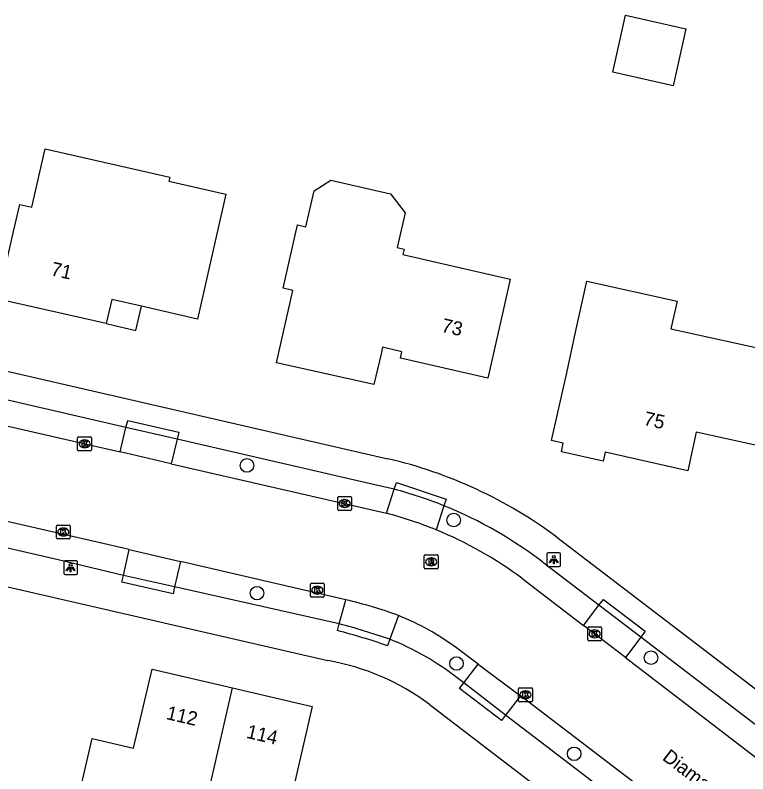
# Model space of a CAD drawing. Extents: x 159628 to 160723, y 388176 to 389416.
# Drawn here: x 160357.8 to 160410.6, y 388676.2 to 388730.8 of the extents above; entities that cross this region are included whole.
import ezdxf

# ---------------------------------------------------------------- set-up
doc = ezdxf.new("R2010")
doc.units = 0
for name, color, linetype in [('IMGEO_Boom', 7, 'Continuous'), ('IMGEO_Kolk', 7, 'Continuous'), ('IMGEO_Lichtpunt', 7, 'Continuous'), ('IMGEO_Openbare_ruimte_label', 7, 'Continuous'), ('IMGEO_Pand', 7, 'Continuous'), ('IMGEO_Pand_nummerreeks', 7, 'Continuous'), ('IMGEO_Pand_overbouw', 7, 'Continuous'), ('IMGEO_Parkeervlak_open', 7, 'Continuous'), ('IMGEO_Rijbaan_lokaal_gesloten', 7, 'Continuous'), ('IMGEO_Rioolput', 7, 'Continuous'), ('IMGEO_Voetpad_open', 7, 'Continuous')]:
    doc.layers.add(name, color=color, linetype=linetype)

msp = doc.modelspace()

# ---------------------------------------------------------------- linework, layer by layer
at = {"layer": 'IMGEO_Boom'}
for centre in [(160374.48, 388698.372), (160389.374, 388694.441), (160375.203, 388689.178), (160389.574, 388684.116), (160403.592, 388684.53), (160398.054, 388677.615)]:
    msp.add_circle(centre, 0.489, dxfattribs=at)
at = {"layer": 'IMGEO_Kolk'}
for p, q in [((160362.355, 388700.433), (160363.207, 388700.433)), ((160362.28, 388699.507), (160362.28, 388700.359)), ((160362.768, 388700.213), (160362.793, 388700.213)), ((160363.281, 388700.359), (160363.281, 388699.507)), ((160363.207, 388699.433), (160362.355, 388699.433)), ((160362.791, 388699.653), (160362.766, 388699.653)), ((160381.018, 388695.205), (160381.018, 388696.057)), ((160381.093, 388696.131), (160381.945, 388696.131)), ((160382.019, 388696.057), (160382.019, 388695.205)), ((160381.506, 388695.911), (160381.531, 388695.911)), ((160381.945, 388695.131), (160381.093, 388695.131)), ((160381.529, 388695.351), (160381.504, 388695.351)), ((160360.748, 388693.155), (160360.748, 388694.007)), ((160360.823, 388694.081), (160361.675, 388694.081)), ((160361.236, 388693.861), (160361.261, 388693.861)), ((160361.749, 388694.007), (160361.749, 388693.155)), ((160361.259, 388693.301), (160361.234, 388693.301)), ((160361.675, 388693.081), (160360.823, 388693.081)), ((160379.051, 388688.964), (160379.051, 388689.816)), ((160379.126, 388689.89), (160379.978, 388689.89)), ((160379.539, 388689.67), (160379.564, 388689.67)), ((160380.052, 388689.816), (160380.052, 388688.964)), ((160379.562, 388689.11), (160379.537, 388689.11)), ((160379.978, 388688.89), (160379.126, 388688.89)), ((160399.103, 388686.753), (160399.955, 388686.753)), ((160399.028, 388685.827), (160399.028, 388686.679)), ((160399.516, 388686.533), (160399.541, 388686.533)), ((160400.029, 388686.679), (160400.029, 388685.827)), ((160399.955, 388685.753), (160399.103, 388685.753)), ((160399.539, 388685.973), (160399.514, 388685.973)), ((160394.044, 388681.438), (160394.044, 388682.29)), ((160394.119, 388682.364), (160394.971, 388682.364)), ((160394.532, 388682.144), (160394.557, 388682.144)), ((160395.045, 388682.29), (160395.045, 388681.438)), ((160394.971, 388681.364), (160394.119, 388681.364)), ((160394.555, 388681.584), (160394.53, 388681.584))]:
    msp.add_line(p, q, dxfattribs=at)
for points in [[(160362.355, 388700.433), (160363.207, 388700.433)], [(160362.28, 388699.507), (160362.28, 388700.359)], [(160362.601, 388700.133), (160362.724, 388700.133), (160362.724, 388699.982), (160362.854, 388700.133), (160363.018, 388700.133), (160362.872, 388699.982), (160363.025, 388699.733), (160362.873, 388699.733), (160362.788, 388699.897), (160362.724, 388699.83), (160362.724, 388699.733), (160362.601, 388699.733), (160362.601, 388700.133)], [(160363.281, 388700.359), (160363.281, 388699.507)], [(160363.207, 388699.433), (160362.355, 388699.433)], [(160381.018, 388695.205), (160381.018, 388696.057)], [(160381.093, 388696.131), (160381.945, 388696.131)], [(160382.019, 388696.057), (160382.019, 388695.205)], [(160381.339, 388695.831), (160381.462, 388695.831), (160381.462, 388695.68), (160381.592, 388695.831), (160381.756, 388695.831), (160381.61, 388695.68), (160381.763, 388695.431), (160381.611, 388695.431), (160381.526, 388695.595), (160381.462, 388695.528), (160381.462, 388695.431), (160381.339, 388695.431), (160381.339, 388695.831)], [(160381.945, 388695.131), (160381.093, 388695.131)], [(160360.748, 388693.155), (160360.748, 388694.007)], [(160360.823, 388694.081), (160361.675, 388694.081)], [(160361.749, 388694.007), (160361.749, 388693.155)], [(160361.069, 388693.781), (160361.192, 388693.781), (160361.192, 388693.63), (160361.322, 388693.781), (160361.486, 388693.781), (160361.34, 388693.63), (160361.493, 388693.381), (160361.341, 388693.381), (160361.256, 388693.545), (160361.192, 388693.478), (160361.192, 388693.381), (160361.069, 388693.381), (160361.069, 388693.781)], [(160361.675, 388693.081), (160360.823, 388693.081)], [(160379.051, 388688.964), (160379.051, 388689.816)], [(160379.126, 388689.89), (160379.978, 388689.89)], [(160379.372, 388689.59), (160379.495, 388689.59), (160379.495, 388689.439), (160379.625, 388689.59), (160379.789, 388689.59), (160379.643, 388689.439), (160379.796, 388689.19), (160379.644, 388689.19), (160379.559, 388689.354), (160379.495, 388689.287), (160379.495, 388689.19), (160379.372, 388689.19), (160379.372, 388689.59)], [(160380.052, 388689.816), (160380.052, 388688.964)], [(160379.978, 388688.89), (160379.126, 388688.89)], [(160399.103, 388686.753), (160399.955, 388686.753)], [(160399.028, 388685.827), (160399.028, 388686.679)], [(160399.349, 388686.453), (160399.472, 388686.453), (160399.472, 388686.302), (160399.602, 388686.453), (160399.766, 388686.453), (160399.62, 388686.302), (160399.773, 388686.053), (160399.621, 388686.053), (160399.536, 388686.217), (160399.472, 388686.15), (160399.472, 388686.053), (160399.349, 388686.053), (160399.349, 388686.453)], [(160400.029, 388686.679), (160400.029, 388685.827)], [(160399.955, 388685.753), (160399.103, 388685.753)], [(160394.044, 388681.438), (160394.044, 388682.29)], [(160394.119, 388682.364), (160394.971, 388682.364)], [(160394.365, 388682.064), (160394.488, 388682.064), (160394.488, 388681.913), (160394.618, 388682.064), (160394.782, 388682.064), (160394.636, 388681.913), (160394.789, 388681.664), (160394.637, 388681.664), (160394.552, 388681.828), (160394.488, 388681.761), (160394.488, 388681.664), (160394.365, 388681.664), (160394.365, 388682.064)], [(160395.045, 388682.29), (160395.045, 388681.438)], [(160394.971, 388681.364), (160394.119, 388681.364)]]:
    msp.add_lwpolyline(points, dxfattribs=at)
for centre, start, end in [((160362.357, 388700.357), 91.552, 178.448), ((160362.357, 388700.357), 91.552, 178.448), ((160363.205, 388700.357), 1.552, 88.448), ((160363.205, 388700.357), 1.552, 88.448), ((160362.357, 388699.509), 181.552, 268.448), ((160362.357, 388699.509), 181.552, 268.448), ((160363.205, 388699.509), 271.552, 358.448), ((160363.205, 388699.509), 271.552, 358.448), ((160381.095, 388696.055), 91.552, 178.448), ((160381.095, 388696.055), 91.552, 178.448), ((160381.943, 388696.055), 1.552, 88.448), ((160381.943, 388696.055), 1.552, 88.448), ((160381.095, 388695.207), 181.552, 268.448), ((160381.095, 388695.207), 181.552, 268.448), ((160381.943, 388695.207), 271.552, 358.448), ((160381.943, 388695.207), 271.552, 358.448), ((160360.825, 388694.005), 91.552, 178.448), ((160360.825, 388694.005), 91.552, 178.448), ((160361.673, 388694.005), 1.552, 88.448), ((160361.673, 388694.005), 1.552, 88.448), ((160360.825, 388693.157), 181.552, 268.448), ((160360.825, 388693.157), 181.552, 268.448), ((160361.673, 388693.157), 271.552, 358.448), ((160361.673, 388693.157), 271.552, 358.448), ((160379.128, 388689.814), 91.552, 178.448), ((160379.128, 388689.814), 91.552, 178.448), ((160379.976, 388689.814), 1.552, 88.448), ((160379.976, 388689.814), 1.552, 88.448), ((160379.128, 388688.966), 181.552, 268.448), ((160379.128, 388688.966), 181.552, 268.448), ((160379.976, 388688.966), 271.552, 358.448), ((160379.976, 388688.966), 271.552, 358.448), ((160399.105, 388686.677), 91.552, 178.448), ((160399.105, 388686.677), 91.552, 178.448), ((160399.953, 388686.677), 1.552, 88.448), ((160399.953, 388686.677), 1.552, 88.448), ((160399.105, 388685.829), 181.552, 268.448), ((160399.105, 388685.829), 181.552, 268.448), ((160399.953, 388685.829), 271.552, 358.448), ((160399.953, 388685.829), 271.552, 358.448), ((160394.121, 388682.288), 91.552, 178.448), ((160394.121, 388682.288), 91.552, 178.448), ((160394.969, 388682.288), 1.552, 88.448), ((160394.969, 388682.288), 1.552, 88.448), ((160394.121, 388681.44), 181.552, 268.448), ((160394.121, 388681.44), 181.552, 268.448), ((160394.969, 388681.44), 271.552, 358.448), ((160394.969, 388681.44), 271.552, 358.448)]:
    msp.add_arc(centre, 0.0765, start, end, dxfattribs=at)
for centre, major_axis, ratio, start_param, end_param in [((160362.767, 388699.933), (-0.387, 0.002), 0.722429, 4.712389, 7.853982), ((160362.792, 388699.933), (-0.39, 0.002), 0.717154, 1.570796, 4.712389), ((160381.505, 388695.631), (-0.387, 0.002), 0.722429, 4.712389, 7.853982), ((160381.53, 388695.631), (-0.39, 0.002), 0.717154, 1.570796, 4.712389), ((160361.235, 388693.581), (-0.387, 0.002), 0.722429, 4.712389, 7.853982), ((160361.26, 388693.581), (-0.39, 0.002), 0.717154, 1.570796, 4.712389), ((160379.538, 388689.39), (-0.387, 0.002), 0.722429, 4.712389, 7.853982), ((160379.563, 388689.39), (-0.39, 0.002), 0.717154, 1.570796, 4.712389), ((160399.515, 388686.253), (-0.387, 0.002), 0.722429, 4.712389, 7.853982), ((160399.54, 388686.253), (-0.39, 0.002), 0.717154, 1.570796, 4.712389), ((160394.531, 388681.864), (-0.387, 0.002), 0.722429, 4.712389, 7.853982), ((160394.556, 388681.864), (-0.39, 0.002), 0.717154, 1.570796, 4.712389)]:
    msp.add_ellipse(centre, major_axis=major_axis, ratio=ratio, start_param=start_param, end_param=end_param, dxfattribs=at)
at = {"layer": 'IMGEO_Lichtpunt'}
for p, q in [((160396.081, 388691.991), (160396.081, 388691.184)), ((160396.081, 388691.991), (160396.081, 388691.184)), ((160396.983, 388692.086), (160396.175, 388692.086)), ((160396.983, 388692.086), (160396.175, 388692.086)), ((160397.077, 388691.184), (160397.077, 388691.991)), ((160397.077, 388691.184), (160397.077, 388691.991)), ((160361.277, 388691.418), (160361.277, 388690.611)), ((160361.277, 388691.418), (160361.277, 388690.611)), ((160362.179, 388691.513), (160361.371, 388691.513)), ((160362.179, 388691.513), (160361.371, 388691.513)), ((160362.273, 388690.611), (160362.273, 388691.418)), ((160362.273, 388690.611), (160362.273, 388691.418)), ((160396.175, 388691.09), (160396.983, 388691.09)), ((160396.175, 388691.09), (160396.983, 388691.09)), ((160361.371, 388690.517), (160362.179, 388690.517)), ((160361.371, 388690.517), (160362.179, 388690.517))]:
    msp.add_line(p, q, dxfattribs=at)
for points in [[(160396.455, 388691.655), (160396.494, 388691.627), (160396.306, 388691.365), (160396.268, 388691.392), (160396.455, 388691.655)], [(160396.557, 388691.607), (160396.604, 388691.607), (160396.604, 388691.285), (160396.557, 388691.285), (160396.557, 388691.607)], [(160396.667, 388691.627), (160396.705, 388691.654), (160396.892, 388691.392), (160396.853, 388691.364), (160396.667, 388691.627)], [(160361.651, 388691.082), (160361.69, 388691.054), (160361.502, 388690.792), (160361.464, 388690.819), (160361.651, 388691.082)], [(160361.753, 388691.034), (160361.8, 388691.034), (160361.8, 388690.712), (160361.753, 388690.712), (160361.753, 388691.034)], [(160361.863, 388691.054), (160361.901, 388691.081), (160362.088, 388690.819), (160362.049, 388690.791), (160361.863, 388691.054)]]:
    msp.add_lwpolyline(points, dxfattribs=at)
for centre in [(160396.58, 388691.789), (160361.776, 388691.216)]:
    msp.add_circle(centre, 0.0994, dxfattribs=at)
for centre, start, end in [((160396.175, 388691.991), 90, 180), ((160396.175, 388691.991), 90, 180), ((160396.983, 388691.991), 0, 90), ((160396.983, 388691.991), 0, 90), ((160361.371, 388691.418), 90, 180), ((160361.371, 388691.418), 90, 180), ((160362.179, 388691.418), 0, 90), ((160362.179, 388691.418), 0, 90), ((160396.175, 388691.184), 180, 270), ((160396.175, 388691.184), 180, 270), ((160396.983, 388691.184), 270, 0), ((160396.983, 388691.184), 270, 360), ((160361.371, 388690.611), 180, 270), ((160361.371, 388690.611), 180, 270), ((160362.179, 388690.611), 270, 0), ((160362.179, 388690.611), 270, 360)]:
    msp.add_arc(centre, 0.0946, start, end, dxfattribs=at)
at = {"layer": 'IMGEO_Pand'}
for points in [[(160401.761, 388730.787), (160406.109, 388729.815), (160405.192, 388725.71), (160400.843, 388726.682), (160401.761, 388730.787)], [(160372.013, 388713.779), (160370.905, 388708.903), (160366.876, 388709.834), (160364.737, 388710.328), (160364.334, 388708.581), (160356.538, 388710.331), (160357.66, 388715.204), (160358.11, 388717.16), (160358.988, 388716.96), (160359.947, 388721.175), (160368.922, 388719.133), (160368.853, 388718.831), (160372.95, 388717.899), (160372.013, 388713.779)], [(160385.881, 388716.546), (160385.313, 388714.053), (160385.811, 388713.94), (160385.721, 388713.549), (160393.448, 388711.79), (160392.932, 388709.523), (160391.822, 388704.647), (160385.537, 388706.085), (160385.632, 388706.555), (160384.256, 388706.877), (160384.144, 388706.407), (160383.617, 388704.188), (160376.603, 388705.763), (160377.789, 388710.973), (160377.095, 388711.131), (160378.133, 388715.689), (160378.733, 388715.552), (160379.321, 388718.136), (160380.521, 388718.904), (160384.815, 388717.926), (160385.881, 388716.546)], [(160398.973, 388711.628), (160405.467, 388710.203), (160405.023, 388708.201), (160412.68, 388706.52), (160412.282, 388704.703), (160411.212, 388699.818), (160406.841, 388700.769), (160406.231, 388697.988), (160400.279, 388699.334), (160400.144, 388698.685), (160397.14, 388699.358), (160397.26, 388699.971), (160396.43, 388700.16), (160397.513, 388705.042), (160398.16, 388707.96), (160398.973, 388711.628)], [(160371.331, 388673.154), (160370.675, 388670.291), (160365.023, 388671.585), (160361.859, 388672.31), (160362.211, 388673.846), (160363.326, 388678.719), (160366.307, 388678.021), (160367.639, 388683.717), (160373.442, 388682.359)], [(160371.331, 388673.154), (160373.442, 388682.359)], [(160373.442, 388682.359), (160379.182, 388681.016), (160377.865, 388675.296), (160380.811, 388674.66), (160382.465, 388673.4)]]:
    msp.add_lwpolyline(points, dxfattribs=at)
at = {"layer": 'IMGEO_Pand_overbouw'}
msp.add_lwpolyline([(160366.876, 388709.834), (160364.737, 388710.328), (160364.334, 388708.581), (160366.473, 388708.087)], close=True, dxfattribs=at)
at = {"layer": 'IMGEO_Parkeervlak_open'}
for points in [[(160365.348, 388699.343), (160365.755, 388701.114)], [(160369.448, 388700.264), (160369.028, 388698.498)], [(160384.528, 388694.929), (160385.087, 388696.662)], [(160388.675, 388695.475), (160388.104, 388693.735)], [(160365.575, 388690.457), (160365.991, 388692.317)], [(160369.686, 388691.467), (160369.264, 388689.624)], [(160381.123, 388686.97), (160381.579, 388688.595), (160381.608, 388688.698)], [(160398.721, 388686.853), (160399.839, 388688.314)], [(160385.394, 388687.576), (160384.771, 388685.861)], [(160402.858, 388686.01), (160401.747, 388684.537)], [(160390.102, 388682.714), (160391.13, 388684.078)], [(160394.179, 388681.78), (160393.118, 388680.397)]]:
    msp.add_lwpolyline(points, dxfattribs=at)
at = {"layer": 'IMGEO_Rijbaan_lokaal_gesloten'}
for points in [[(160345.615, 388703.872), (160365.348, 388699.343)], [(160369.028, 388698.498), (160365.348, 388699.343)], [(160365.991, 388692.317), (160338.944, 388698.501)], [(160369.028, 388698.498), (160384.528, 388694.929)], [(160365.991, 388692.317), (160369.686, 388691.467)], [(160381.608, 388688.698), (160369.686, 388691.467)], [(160394.282, 388690.251), (160398.721, 388686.853)], [(160401.747, 388684.537), (160398.721, 388686.853)], [(160391.13, 388684.078), (160389.578, 388685.236)], [(160391.13, 388684.078), (160394.179, 388681.78)], [(160401.747, 388684.537), (160433.224, 388660.44), (160434.926, 388659.154)], [(160403.428, 388674.723), (160394.179, 388681.78)]]:
    msp.add_lwpolyline(points, dxfattribs=at)
for centre, radius, start, end in [((160377.429, 388667.716), 28.123, 67.6929, 75.3795), ((160377.33, 388667.41), 28.445, 53.4178, 67.7418), ((160373.493, 388654.366), 35.278, 70.2843, 76.7008), ((160377.884, 388669.238), 19.816, 53.8355, 67.7303)]:
    msp.add_arc(centre, radius, start, end, dxfattribs=at)
at = {"layer": 'IMGEO_Rioolput'}
for p, q in [((160387.254, 388691.005), (160387.254, 388691.857)), ((160387.329, 388691.931), (160388.181, 388691.931)), ((160387.742, 388691.711), (160387.767, 388691.711)), ((160388.255, 388691.857), (160388.255, 388691.005)), ((160387.765, 388691.151), (160387.74, 388691.151)), ((160388.181, 388690.931), (160387.329, 388690.931))]:
    msp.add_line(p, q, dxfattribs=at)
for points in [[(160387.254, 388691.005), (160387.254, 388691.857)], [(160387.329, 388691.931), (160388.181, 388691.931)], [(160388.255, 388691.857), (160388.255, 388691.005)], [(160387.843, 388691.629), (160387.591, 388691.631), (160387.591, 388691.231)], [(160387.591, 388691.231), (160387.715, 388691.231), (160387.715, 388691.393), (160387.726, 388691.393)], [(160387.769, 388691.55), (160387.715, 388691.55), (160387.715, 388691.469)], [(160387.715, 388691.469), (160387.767, 388691.469)], [(160387.773, 388691.364), (160387.844, 388691.231), (160387.984, 388691.231), (160387.919, 388691.357)], [(160388.181, 388690.931), (160387.329, 388690.931)]]:
    msp.add_lwpolyline(points, dxfattribs=at)
for centre, radius, start, end in [((160387.331, 388691.855), 0.0765, 91.552, 178.448), ((160387.331, 388691.855), 0.0765, 91.552, 178.448), ((160388.179, 388691.855), 0.0765, 1.552, 88.448), ((160388.179, 388691.855), 0.0765, 1.552, 88.448), ((160387.725, 388691.34), 0.0533, 26.0293, 88.6989), ((160387.751, 388691.658), 0.19, 274.7715, 282.9687), ((160387.775, 388691.454), 0.0964, 77.0061, 93.1865), ((160387.789, 388691.511), 0.0378, 276.6634, 79.6772), ((160387.842, 388691.519), 0.109, 350.3612, 89.416), ((160387.84, 388691.519), 0.112, 277.5842, 350.9817), ((160387.824, 388691.304), 0.108, 29.5134, 73.7905), ((160387.331, 388691.007), 0.0765, 181.552, 268.448), ((160387.331, 388691.007), 0.0765, 181.552, 268.448), ((160388.179, 388691.007), 0.0765, 271.552, 358.448), ((160388.179, 388691.007), 0.0765, 271.552, 358.448)]:
    msp.add_arc(centre, radius, start, end, dxfattribs=at)
for centre, major_axis, ratio, start_param, end_param in [((160387.741, 388691.431), (-0.387, 0.002), 0.722429, 4.712389, 7.853982), ((160387.766, 388691.431), (-0.39, 0.002), 0.717154, 1.570796, 4.712389)]:
    msp.add_ellipse(centre, major_axis=major_axis, ratio=ratio, start_param=start_param, end_param=end_param, dxfattribs=at)
at = {"layer": 'IMGEO_Voetpad_open'}
for points in [[(160328.964, 388711.66), (160336.388, 388709.95), (160341.104, 388708.866), (160384.636, 388698.856)], [(160365.755, 388701.114), (160346.024, 388705.653)], [(160365.755, 388701.114), (160365.886, 388701.613), (160369.571, 388700.777), (160369.448, 388700.264)], [(160369.448, 388700.264), (160365.755, 388701.114)], [(160385.087, 388696.662), (160383.379, 388697.059), (160369.448, 388700.264)], [(160385.087, 388696.662), (160385.244, 388697.136), (160388.833, 388695.947), (160388.675, 388695.475)], [(160365.575, 388690.457), (160360.885, 388691.568), (160341.476, 388696.031)], [(160338.136, 388694.02), (160380.301, 388684.325)], [(160396.797, 388693.216), (160404.741, 388687.152), (160422.83, 388673.335), (160434.642, 388664.292), (160436.727, 388662.743)], [(160399.839, 388688.314), (160395.993, 388691.25)], [(160369.264, 388689.624), (160369.154, 388689.136), (160365.465, 388689.969), (160365.575, 388690.457)], [(160369.264, 388689.624), (160365.575, 388690.457)], [(160381.123, 388686.97), (160369.264, 388689.624)], [(160399.839, 388688.314), (160400.165, 388688.723), (160403.177, 388686.433), (160402.858, 388686.01)], [(160402.858, 388686.01), (160399.839, 388688.314)], [(160380.997, 388686.486), (160381.123, 388686.97)], [(160384.771, 388685.861), (160384.607, 388685.389)], [(160433.317, 388662.76), (160402.858, 388686.01)], [(160390.102, 388682.714), (160389.619, 388683.085)], [(160393.118, 388680.397), (160392.813, 388680), (160389.797, 388682.317), (160390.102, 388682.714)], [(160393.118, 388680.397), (160390.102, 388682.714)], [(160387.612, 388681.185), (160432.389, 388646.917), (160432.882, 388646.546)], [(160402.364, 388673.329), (160393.118, 388680.397)]]:
    msp.add_lwpolyline(points, dxfattribs=at)
for centre, radius, start, end in [((160377.167, 388666.821), 32.894, 53.3619, 76.8764), ((160377.12, 388666.564), 31.135, 68.215, 75.174), ((160377.223, 388667.19), 30.516, 52.0419, 67.9587), ((160368.793, 388639.857), 48.699, 70.8471, 75.3341), ((160369.08, 388640.78), 47.234, 70.8082, 75.3861), ((160377.624, 388667.759), 19.462, 51.9523, 68.4562), ((160377.374, 388667.43), 17.147, 53.3411, 80.1728)]:
    msp.add_arc(centre, radius, start, end, dxfattribs=at)

# ---------------------------------------------------------------- texts
at = {"layer": 'IMGEO_Openbare_ruimte_label'}
msp.add_text('Diamantring', height=1, rotation=322.6375, dxfattribs=at).set_placement((160404.343, 388677.231))
at = {"layer": 'IMGEO_Pand_nummerreeks'}
for s, rotation, p in [('71', 347.3491, (160360.291, 388712.071)), ('73', 347.1126, (160388.436, 388708.006)), ('75', 347.2573, (160403.005, 388701.302)), ('112', 346.8301, (160368.61, 388680.122)), ('114', 346.83, (160374.386, 388678.771))]:
    msp.add_text(s, height=1, rotation=rotation, dxfattribs=at).set_placement(p)

doc.saveas('drawing.dxf')
